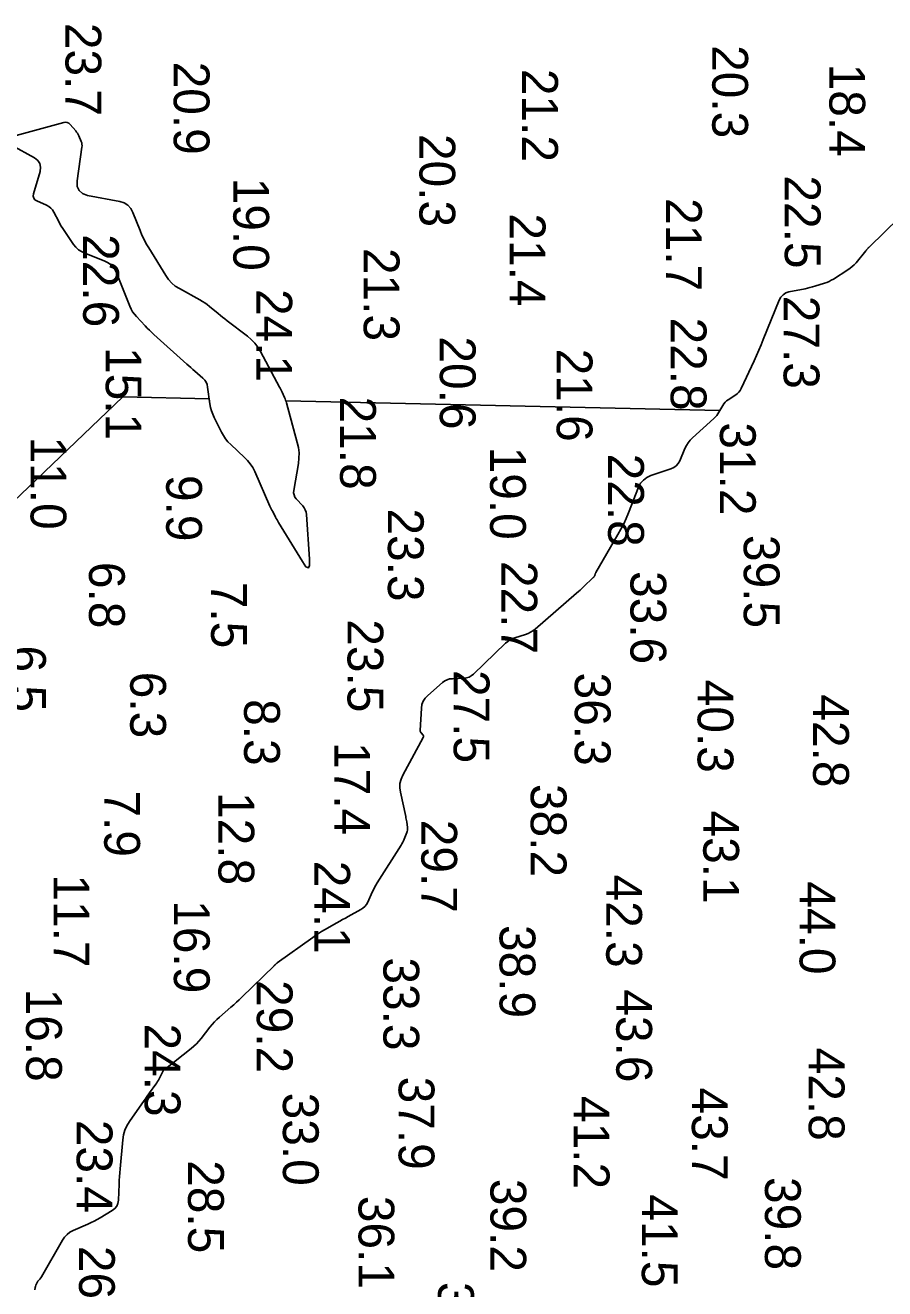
# Model space of a CAD drawing. Extents: x 1178573 to 1187098, y 693282 to 751751.
# Drawn here: x 1183611.6 to 1183911.9, y 751309.1 to 751750.5 of the extents above; entities that cross this region are included whole.
import ezdxf

# ---------------------------------------------------------------- set-up
doc = ezdxf.new("R2010")
doc.units = 0
for name, color, linetype in [('G-ANNO-PATT', 7, 'Continuous'), ('V-HYDS-MAJR', 7, 'Continuous'), ('V-HYDS-SOUN', 7, 'Continuous')]:
    doc.layers.add(name, color=color, linetype=linetype)

msp = doc.modelspace()

# ---------------------------------------------------------------- linework, layer by layer
at = {"layer": 'G-ANNO-PATT'}
msp.add_line((1183854.29, 751615.91), (1183702.61, 751619.36), dxfattribs=at)
for points in [[(1183675.9, 751619.96), (1183645.71, 751620.65), (1183415.71, 751400.64), (1183418.99, 751391.13)], [(1183702.61, 751619.36), (1183702.72, 751619.04), (1183702.86, 751618.56), (1183706.66, 751604.8), (1183707.06, 751602.98), (1183707.26, 751601.15), (1183707.25, 751599.3), (1183707.04, 751597.45), (1183705.44, 751587.96), (1183705.39, 751587.16), (1183705.52, 751586.41), (1183705.82, 751585.7), (1183706.3, 751585.06), (1183708.58, 751582.57), (1183709.09, 751581.92), (1183709.46, 751581.22), (1183709.72, 751580.46), (1183709.84, 751579.64), (1183710.98, 751563.94), (1183710.97, 751561.76), (1183710.55, 751560.9), (1183709.7, 751561.36), (1183708.44, 751563.12), (1183700.15, 751576.74), (1183699.87, 751577.21), (1183699.59, 751577.68), (1183699.33, 751578.16), (1183699.07, 751578.65), (1183698.06, 751580.59), (1183697.82, 751581.07), (1183697.57, 751581.57), (1183697.34, 751582.06), (1183697.12, 751582.56), (1183691.77, 751594.58), (1183691.07, 751595.96), (1183690.25, 751597.24), (1183689.3, 751598.44), (1183688.23, 751599.55), (1183683.41, 751604.04), (1183682.45, 751605.01), (1183681.6, 751606.06), (1183680.84, 751607.18), (1183680.17, 751608.37), (1183677.63, 751613.43), (1183677.11, 751614.6), (1183676.68, 751615.79), (1183676.36, 751617.02), (1183676.13, 751618.28), (1183675.9, 751619.96)], [(1183614.94, 751308.76), (1183615.12, 751309.46), (1183615.2, 751309.86), (1183615.33, 751310.28), (1183616.04, 751311.75), (1183616.41, 751312.09), (1183616.74, 751312.45), (1183617.04, 751312.85), (1183617.3, 751313.27), (1183624.6, 751326.05), (1183625.34, 751327.13), (1183626.21, 751328.06), (1183627.22, 751328.83), (1183628.38, 751329.44), (1183633.49, 751331.68), (1183634.59, 751332.19), (1183635.68, 751332.73), (1183636.76, 751333.3), (1183637.81, 751333.9), (1183642, 751336.38), (1183642.92, 751337.07), (1183643.6, 751337.92), (1183644.02, 751338.91), (1183644.18, 751340.05), (1183644.38, 751345.62), (1183644.44, 751346.95), (1183644.52, 751348.28), (1183644.62, 751349.61), (1183644.73, 751350.94), (1183645.71, 751361.1), (1183645.98, 751362.82), (1183646.46, 751364.45), (1183647.15, 751366.01), (1183648.05, 751367.49), (1183653.14, 751374.82), (1183653.6, 751375.49), (1183654.07, 751376.16), (1183654.55, 751376.82), (1183655.03, 751377.48), (1183657.29, 751380.57), (1183657.59, 751381), (1183657.87, 751381.45), (1183658.13, 751381.91), (1183658.37, 751382.39), (1183659.29, 751384.3), (1183659.54, 751384.77), (1183659.84, 751385.19), (1183660.18, 751385.57), (1183660.58, 751385.92), (1183669.62, 751393.04), (1183670.57, 751393.84), (1183671.46, 751394.68), (1183672.3, 751395.58), (1183673.08, 751396.53), (1183676.11, 751400.44), (1183676.89, 751401.4), (1183677.71, 751402.31), (1183678.58, 751403.18), (1183679.5, 751404.01), (1183683.49, 751407.44), (1183684.47, 751408.29), (1183685.42, 751409.15), (1183686.37, 751410.03), (1183687.3, 751410.93), (1183698.57, 751421.95), (1183698.62, 751422), (1183698.67, 751422.05), (1183698.72, 751422.09), (1183698.76, 751422.14), (1183698.96, 751422.32), (1183699.01, 751422.37), (1183699.06, 751422.41), (1183699.11, 751422.46), (1183699.16, 751422.5), (1183699.42, 751422.74), (1183699.48, 751422.79), (1183699.54, 751422.84), (1183699.61, 751422.89), (1183699.67, 751422.94), (1183712.04, 751431.83), (1183713.04, 751432.53), (1183714.05, 751433.2), (1183715.08, 751433.84), (1183716.13, 751434.45), (1183720.5, 751436.94), (1183721.49, 751437.5), (1183722.48, 751438.06), (1183723.48, 751438.61), (1183724.48, 751439.16), (1183728.81, 751441.53), (1183729.59, 751442.03), (1183730.25, 751442.64), (1183730.81, 751443.35), (1183731.26, 751444.16), (1183732.82, 751447.62), (1183733.23, 751448.47), (1183733.66, 751449.31), (1183734.13, 751450.14), (1183734.62, 751450.95), (1183742.92, 751464.06), (1183743.22, 751464.55), (1183743.49, 751465.06), (1183743.74, 751465.58), (1183743.97, 751466.11), (1183744.92, 751468.43), (1183745.07, 751468.88), (1183745.16, 751469.35), (1183745.18, 751469.81), (1183745.15, 751470.29), (1183744.87, 751472.21), (1183744.8, 751472.69), (1183744.72, 751473.17), (1183744.63, 751473.64), (1183744.53, 751474.12), (1183742.67, 751482.59), (1183742.46, 751484.14), (1183742.54, 751485.65), (1183742.89, 751487.12), (1183743.52, 751488.56), (1183750.69, 751501.67), (1183750.77, 751501.89), (1183750.79, 751502.11), (1183750.73, 751502.31), (1183750.6, 751502.5), (1183749.93, 751503.27), (1183749.78, 751503.47), (1183749.68, 751503.69), (1183749.63, 751503.92), (1183749.62, 751504.16), (1183750.03, 751511.87), (1183750.22, 751513.18), (1183750.66, 751514.37), (1183751.33, 751515.45), (1183752.25, 751516.41), (1183757.38, 751520.87), (1183758.15, 751521.44), (1183758.99, 751521.86), (1183759.89, 751522.12), (1183760.85, 751522.23), (1183764.81, 751522.36), (1183765.76, 751522.47), (1183766.65, 751522.75), (1183767.46, 751523.19), (1183768.21, 751523.8), (1183779.44, 751534.63), (1183780.16, 751535.25), (1183780.95, 751535.78), (1183781.79, 751536.22), (1183782.69, 751536.55), (1183786.4, 751537.71), (1183787.3, 751538.04), (1183788.16, 751538.46), (1183788.96, 751538.97), (1183789.72, 751539.56), (1183804.26, 751552.1), (1183804.87, 751552.63), (1183805.47, 751553.18), (1183806.07, 751553.73), (1183806.65, 751554.29), (1183810.03, 751557.56), (1183810.09, 751557.62), (1183810.15, 751557.68), (1183810.2, 751557.74), (1183810.26, 751557.8), (1183810.48, 751558.04), (1183810.53, 751558.11), (1183810.57, 751558.18), (1183810.61, 751558.25), (1183810.63, 751558.32), (1183810.77, 751558.85), (1183810.81, 751558.96), (1183810.85, 751559.07), (1183810.9, 751559.18), (1183810.95, 751559.28), (1183818.68, 751572.55), (1183819.72, 751574.41), (1183820.69, 751576.31), (1183821.58, 751578.25), (1183822.4, 751580.21), (1183825.9, 751589.13), (1183826.61, 751590.51), (1183827.56, 751591.64), (1183828.73, 751592.53), (1183830.15, 751593.16), (1183837.13, 751595.51), (1183838.15, 751595.96), (1183839.01, 751596.59), (1183839.71, 751597.4), (1183840.25, 751598.37), (1183842.08, 751602.63), (1183842.58, 751603.66), (1183843.19, 751604.62), (1183843.9, 751605.51), (1183844.7, 751606.32), (1183852.22, 751613.17), (1183852.71, 751613.66), (1183853.17, 751614.18), (1183853.58, 751614.73), (1183853.95, 751615.32), (1183854.29, 751615.91)]]:
    msp.add_lwpolyline(points, dxfattribs=at)
at = {"layer": 'V-HYDS-MAJR'}
for points in [[(1183607.2, 751711.7), (1183625.1, 751716.56), (1183625.73, 751716.65), (1183626.3, 751716.57), (1183626.82, 751716.31), (1183627.29, 751715.89), (1183629.25, 751713.61), (1183629.58, 751713.21), (1183629.87, 751712.78), (1183630.13, 751712.33), (1183630.35, 751711.85), (1183631.17, 751709.92), (1183631.34, 751709.43), (1183631.44, 751708.94), (1183631.47, 751708.43), (1183631.43, 751707.92), (1183629.79, 751696.16), (1183629.79, 751694.24), (1183630.4, 751692.75), (1183631.61, 751691.7), (1183633.42, 751691.08), (1183644.62, 751688.93), (1183646.16, 751688.45), (1183647.44, 751687.66), (1183648.46, 751686.55), (1183649.22, 751685.12), (1183651.74, 751678.8), (1183652.4, 751677.23), (1183653.12, 751675.7), (1183653.92, 751674.2), (1183654.77, 751672.73), (1183660.7, 751663.05), (1183661.66, 751661.68), (1183662.78, 751660.47), (1183664.04, 751659.41), (1183665.45, 751658.51), (1183672.64, 751654.54), (1183673.5, 751654.04), (1183674.34, 751653.5), (1183675.15, 751652.92), (1183675.93, 751652.31), (1183679.01, 751649.77), (1183679.78, 751649.14), (1183680.56, 751648.52), (1183681.35, 751647.91), (1183682.14, 751647.3), (1183689.23, 751641.92), (1183690.6, 751640.76), (1183691.82, 751639.48), (1183692.9, 751638.06), (1183693.83, 751636.53), (1183700.43, 751624.13), (1183700.66, 751623.68), (1183700.89, 751623.23), (1183701.11, 751622.77), (1183701.33, 751622.31), (1183702.17, 751620.46), (1183702.37, 751620), (1183702.55, 751619.52), (1183702.72, 751619.04), (1183702.86, 751618.56), (1183706.66, 751604.8), (1183707.06, 751602.98), (1183707.26, 751601.15), (1183707.25, 751599.3), (1183707.04, 751597.45), (1183705.44, 751587.96), (1183705.39, 751587.16), (1183705.52, 751586.41), (1183705.82, 751585.7), (1183706.3, 751585.06), (1183708.58, 751582.57), (1183709.09, 751581.92), (1183709.46, 751581.22), (1183709.72, 751580.46), (1183709.84, 751579.64), (1183710.98, 751563.94), (1183710.97, 751561.76), (1183710.55, 751560.9), (1183709.7, 751561.36), (1183708.44, 751563.12), (1183700.15, 751576.74), (1183699.87, 751577.21), (1183699.59, 751577.68), (1183699.33, 751578.16), (1183699.07, 751578.65), (1183698.06, 751580.59), (1183697.82, 751581.07), (1183697.57, 751581.57), (1183697.34, 751582.06), (1183697.12, 751582.56), (1183691.77, 751594.58), (1183691.07, 751595.96), (1183690.25, 751597.24), (1183689.3, 751598.44), (1183688.23, 751599.55), (1183683.41, 751604.04), (1183682.45, 751605.01), (1183681.6, 751606.06), (1183680.84, 751607.18), (1183680.17, 751608.37), (1183677.63, 751613.43), (1183677.11, 751614.6), (1183676.68, 751615.79), (1183676.36, 751617.02), (1183676.13, 751618.28), (1183675.34, 751624.07), (1183675.15, 751624.96), (1183674.81, 751625.77), (1183674.32, 751626.51), (1183673.7, 751627.17), (1183670.9, 751629.66), (1183670.21, 751630.29), (1183669.51, 751630.91), (1183668.81, 751631.54), (1183668.11, 751632.16), (1183656.59, 751642.49), (1183655.79, 751643.23), (1183655, 751643.98), (1183654.23, 751644.75), (1183653.47, 751645.54), (1183650.47, 751648.72), (1183649.76, 751649.54), (1183649.14, 751650.41), (1183648.61, 751651.35), (1183648.16, 751652.33), (1183643.49, 751663.99), (1183642.77, 751665.4), (1183641.81, 751666.58), (1183640.62, 751667.53), (1183639.2, 751668.24), (1183632.38, 751670.88), (1183631.24, 751671.42), (1183630.22, 751672.11), (1183629.31, 751672.95), (1183628.53, 751673.94), (1183625.21, 751678.8), (1183624.7, 751679.57), (1183624.22, 751680.35), (1183623.75, 751681.15), (1183623.31, 751681.96), (1183621.57, 751685.23), (1183621.09, 751685.99), (1183620.5, 751686.64), (1183619.82, 751687.18), (1183619.04, 751687.61), (1183615.7, 751689.14), (1183615, 751689.58), (1183614.58, 751690.15), (1183614.42, 751690.85), (1183614.54, 751691.67), (1183616.78, 751699.44), (1183617, 751700.93), (1183616.75, 751702.23), (1183616.01, 751703.32), (1183614.8, 751704.22), (1183606.83, 751708.62)], [(1183922.31, 751688.5), (1183906.45, 751673.03), (1183906.35, 751672.93), (1183906.25, 751672.83), (1183906.15, 751672.72), (1183906.05, 751672.62), (1183905.67, 751672.19), (1183905.57, 751672.08), (1183905.48, 751671.97), (1183905.39, 751671.86), (1183905.3, 751671.75), (1183901.85, 751667.55), (1183901.22, 751666.84), (1183900.54, 751666.19), (1183899.81, 751665.6), (1183899.03, 751665.06), (1183893.97, 751661.87), (1183893.21, 751661.43), (1183892.43, 751661.04), (1183891.63, 751660.7), (1183890.8, 751660.41), (1183887.44, 751659.35), (1183886.6, 751659.09), (1183885.75, 751658.86), (1183884.89, 751658.65), (1183884.03, 751658.47), (1183878.43, 751657.34), (1183877.3, 751656.98), (1183876.36, 751656.39), (1183875.61, 751655.58), (1183875.05, 751654.53), (1183869.47, 751640.73), (1183868.7, 751638.85), (1183867.91, 751636.98), (1183867.09, 751635.13), (1183866.25, 751633.28), (1183861.77, 751623.61), (1183861.41, 751622.96), (1183860.97, 751622.38), (1183860.45, 751621.86), (1183859.86, 751621.41), (1183857.21, 751619.7), (1183856.66, 751619.29), (1183856.16, 751618.83), (1183855.72, 751618.31), (1183855.34, 751617.73), (1183853.95, 751615.32), (1183853.58, 751614.73), (1183853.17, 751614.18), (1183852.71, 751613.66), (1183852.22, 751613.17), (1183844.7, 751606.32), (1183843.9, 751605.51), (1183843.19, 751604.62), (1183842.58, 751603.66), (1183842.08, 751602.63), (1183840.25, 751598.37), (1183839.71, 751597.4), (1183839.01, 751596.59), (1183838.15, 751595.96), (1183837.13, 751595.51), (1183830.15, 751593.16), (1183828.73, 751592.53), (1183827.56, 751591.64), (1183826.61, 751590.51), (1183825.9, 751589.13), (1183822.4, 751580.21), (1183821.58, 751578.25), (1183820.69, 751576.31), (1183819.72, 751574.41), (1183818.68, 751572.55), (1183810.95, 751559.28), (1183810.9, 751559.18), (1183810.85, 751559.07), (1183810.81, 751558.96), (1183810.77, 751558.85), (1183810.63, 751558.32), (1183810.61, 751558.25), (1183810.57, 751558.18), (1183810.53, 751558.11), (1183810.48, 751558.04), (1183810.26, 751557.8), (1183810.2, 751557.74), (1183810.15, 751557.68), (1183810.09, 751557.62), (1183810.03, 751557.56), (1183806.65, 751554.29), (1183806.07, 751553.73), (1183805.47, 751553.18), (1183804.87, 751552.63), (1183804.26, 751552.1), (1183789.72, 751539.56), (1183788.96, 751538.97), (1183788.16, 751538.46), (1183787.3, 751538.04), (1183786.4, 751537.71), (1183782.69, 751536.55), (1183781.79, 751536.22), (1183780.95, 751535.78), (1183780.16, 751535.25), (1183779.44, 751534.63), (1183768.21, 751523.8), (1183767.46, 751523.19), (1183766.65, 751522.75), (1183765.76, 751522.47), (1183764.81, 751522.36), (1183760.85, 751522.23), (1183759.89, 751522.12), (1183758.99, 751521.86), (1183758.15, 751521.44), (1183757.38, 751520.87), (1183752.25, 751516.41), (1183751.33, 751515.45), (1183750.66, 751514.37), (1183750.22, 751513.18), (1183750.03, 751511.87), (1183749.62, 751504.16), (1183749.63, 751503.92), (1183749.68, 751503.69), (1183749.78, 751503.47), (1183749.93, 751503.27), (1183750.6, 751502.5), (1183750.73, 751502.31), (1183750.79, 751502.11), (1183750.77, 751501.89), (1183750.69, 751501.67), (1183743.52, 751488.56), (1183742.89, 751487.12), (1183742.54, 751485.65), (1183742.46, 751484.14), (1183742.67, 751482.59), (1183744.53, 751474.12), (1183744.63, 751473.64), (1183744.72, 751473.17), (1183744.8, 751472.69), (1183744.87, 751472.21), (1183745.15, 751470.29), (1183745.18, 751469.81), (1183745.16, 751469.35), (1183745.07, 751468.88), (1183744.92, 751468.43), (1183743.97, 751466.11), (1183743.74, 751465.58), (1183743.49, 751465.06), (1183743.22, 751464.55), (1183742.92, 751464.06), (1183734.62, 751450.95), (1183734.13, 751450.14), (1183733.66, 751449.31), (1183733.23, 751448.47), (1183732.82, 751447.62), (1183731.26, 751444.16), (1183730.81, 751443.35), (1183730.25, 751442.64), (1183729.59, 751442.03), (1183728.81, 751441.53), (1183724.48, 751439.16), (1183723.48, 751438.61), (1183722.48, 751438.06), (1183721.49, 751437.5), (1183720.5, 751436.94), (1183716.13, 751434.45), (1183715.08, 751433.84), (1183714.05, 751433.2), (1183713.04, 751432.53), (1183712.04, 751431.83), (1183699.67, 751422.94), (1183699.61, 751422.89), (1183699.54, 751422.84), (1183699.48, 751422.79), (1183699.42, 751422.74), (1183699.16, 751422.5), (1183699.11, 751422.46), (1183699.06, 751422.41), (1183699.01, 751422.37), (1183698.96, 751422.32), (1183698.76, 751422.14), (1183698.72, 751422.09), (1183698.67, 751422.05), (1183698.62, 751422), (1183698.57, 751421.95), (1183687.3, 751410.93), (1183686.37, 751410.03), (1183685.42, 751409.15), (1183684.47, 751408.29), (1183683.49, 751407.44), (1183679.5, 751404.01), (1183678.58, 751403.18), (1183677.71, 751402.31), (1183676.89, 751401.4), (1183676.11, 751400.44), (1183673.08, 751396.53), (1183672.3, 751395.58), (1183671.46, 751394.68), (1183670.57, 751393.84), (1183669.62, 751393.04), (1183660.58, 751385.92), (1183660.18, 751385.57), (1183659.84, 751385.19), (1183659.54, 751384.77), (1183659.29, 751384.3), (1183658.37, 751382.39), (1183658.13, 751381.91), (1183657.87, 751381.45), (1183657.59, 751381), (1183657.29, 751380.57), (1183655.03, 751377.48), (1183654.55, 751376.82), (1183654.07, 751376.16), (1183653.6, 751375.49), (1183653.14, 751374.82), (1183648.05, 751367.49), (1183647.15, 751366.01), (1183646.46, 751364.45), (1183645.98, 751362.82), (1183645.71, 751361.1), (1183644.73, 751350.94), (1183644.62, 751349.61), (1183644.52, 751348.28), (1183644.44, 751346.95), (1183644.38, 751345.62), (1183644.18, 751340.05), (1183644.02, 751338.91), (1183643.6, 751337.92), (1183642.92, 751337.07), (1183642, 751336.38), (1183637.81, 751333.9), (1183636.76, 751333.3), (1183635.68, 751332.73), (1183634.59, 751332.19), (1183633.49, 751331.68), (1183628.38, 751329.44), (1183627.22, 751328.83), (1183626.21, 751328.06), (1183625.34, 751327.13), (1183624.6, 751326.05), (1183617.3, 751313.27), (1183617.04, 751312.85), (1183616.74, 751312.45), (1183616.41, 751312.09), (1183616.04, 751311.75), (1183615.33, 751310.28), (1183615.2, 751309.86), (1183615.12, 751309.46), (1183614.94, 751308.76)]]:
    msp.add_lwpolyline(points, dxfattribs=at)

# ---------------------------------------------------------------- texts
at = {"layer": 'V-HYDS-SOUN'}
for s, p in [('23.7 ', (1183625.68, 751751.36)), ('20.3 ', (1183851.63, 751743.59)), ('20.9 ', (1183663.48, 751737.81)), ('21.2 ', (1183785.22, 751735.28)), ('18.4 ', (1183892.54, 751737.1)), ('20.3 ', (1183749.33, 751712.55)), ('19.0 ', (1183684.31, 751697.27)), ('22.5 ', (1183876.97, 751698.06)), ('21.7 ', (1183835.46, 751690.14)), ('21.4 ', (1183780.86, 751684.8)), ('22.6 ', (1183631.85, 751677.54)), ('21.3 ', (1183729.85, 751672.72)), ('24.1 ', (1183692.36, 751658.38)), ('27.3 ', (1183876.56, 751656.02)), ('22.8 ', (1183837.11, 751648.41)), ('20.6 ', (1183756.45, 751641.82)), ('15.1 ', (1183639.73, 751638.1)), ('21.6 ', (1183797.27, 751637.55)), ('21.8 ', (1183721.62, 751620.79)), ('31.2 ', (1183854.31, 751611.79)), ('11.0 ', (1183613.47, 751606.82)), ('19.0 ', (1183774.01, 751603.31)), ('22.8 ', (1183815.26, 751600.87)), ('9.9', (1183660.86, 751593.41)), ('23.3 ', (1183738.31, 751581.71)), ('39.5 ', (1183862.63, 751572.44)), ('6.8', (1183633.89, 751563.03)), ('22.7 ', (1183777.98, 751563.37)), ('33.6 ', (1183823.05, 751559.83)), ('7.5', (1183676.57, 751556.08)), ('23.5 ', (1183724.21, 751542.98)), ('6.5', (1183606.33, 751533.83)), ('6.3', (1183648.29, 751524.66)), ('27.5 ', (1183761.29, 751525.26)), ('36.3 ', (1183803.6, 751524.36)), ('40.3 ', (1183846.51, 751521.87)), ('8.3', (1183688.09, 751515.08)), ('42.8 ', (1183886.88, 751516.75)), ('17.4 ', (1183719.61, 751500.09)), ('7.9', (1183639.21, 751483.2)), ('12.8 ', (1183679.13, 751482.63)), ('38.2 ', (1183788.2, 751485.45)), ('43.1 ', (1183848.49, 751476.16)), ('29.7 ', (1183749.99, 751472.95)), ('24.1 ', (1183712.6, 751458.64)), ('11.7 ', (1183621.51, 751453.86)), ('42.3 ', (1183814.59, 751453.79)), ('44.0 ', (1183882.14, 751451.41)), ('16.9 ', (1183663.55, 751444.83)), ('38.9 ', (1183777.33, 751436.17)), ('33.3 ', (1183736.74, 751424.85)), ('29.2 ', (1183692.5, 751416.94)), ('16.8 ', (1183611.91, 751413.96)), ('43.6 ', (1183818.1, 751413.7)), ('24.3 ', (1183653.34, 751401.76)), ('42.8 ', (1183885.33, 751393.32)), ('37.9 ', (1183742.06, 751383.19)), ('33.0 ', (1183701.63, 751377.59)), ('41.2 ', (1183803.23, 751376.43)), ('43.7 ', (1183844.51, 751379.38)), ('23.4 ', (1183629.58, 751368.11)), ('28.5 ', (1183668.5, 751354)), ('39.2 ', (1183774.13, 751347.49)), ('39.8 ', (1183870.05, 751348.12)), ('36.1 ', (1183728.05, 751341.55)), ('41.5 ', (1183827.03, 751342.06)), ('26.4 ', (1183630.4, 751324.08)), ('37.7 ', (1183755.83, 751311.44))]:
    msp.add_text(s, height=12.5, rotation=270, dxfattribs=at).set_placement(p)

doc.saveas('drawing.dxf')
